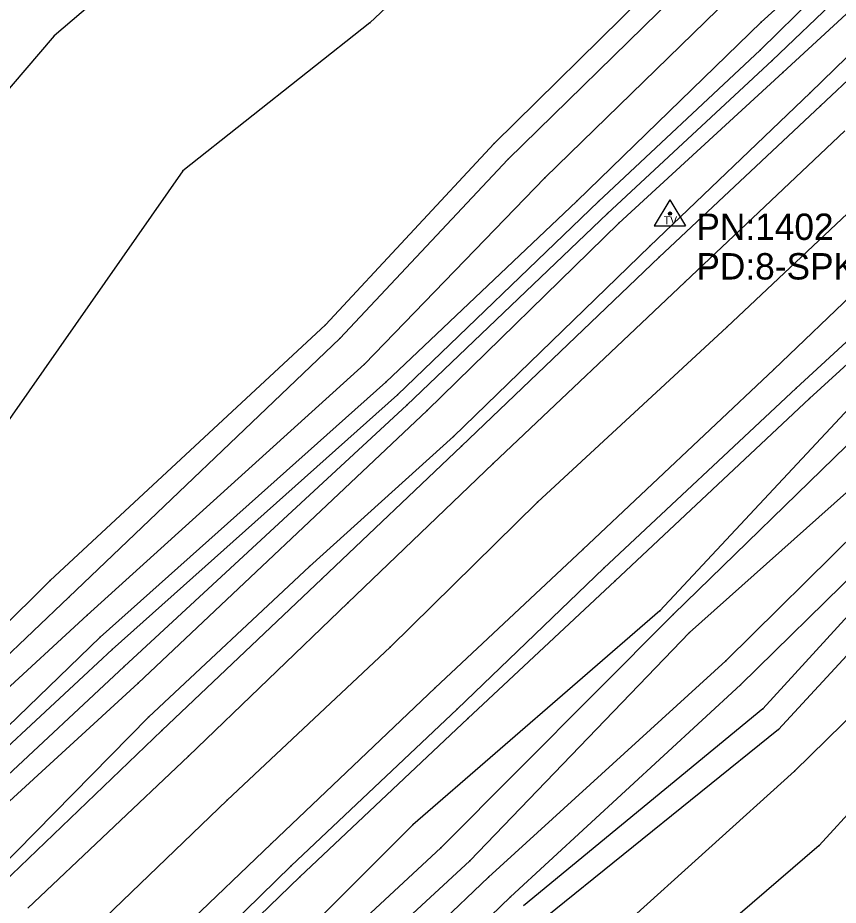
# Model space of a CAD drawing. Extents: x 1419505 to 1434054, y 1956910 to 1968644.
# Drawn here: x 1433096.2 to 1433251.8, y 1967652.5 to 1967820.7 of the extents above; entities that cross this region are included whole.
import ezdxf

# ---------------------------------------------------------------- set-up
doc = ezdxf.new("R2010")
doc.units = 0
for name, color, linetype in [('S_BREAKLINE', 7, 'Continuous'), ('S_DITCHLINE', 7, 'Continuous'), ('S_EDGE_PAVEMENT', 7, 'Continuous'), ('S_GRD_PT_SYM', 7, 'Continuous'), ('S_PAVEMENT_CROWN', 7, 'Continuous'), ('S_RDW_PT_SYM', 7, 'Continuous'), ('S_SECONDARY_CTL', 7, 'Continuous'), ('S_SECONDARY_CTL_ANNOT', 7, 'Continuous'), ('S_SHOULDER', 7, 'Continuous')]:
    doc.layers.add(name, color=color, linetype=linetype)

msp = doc.modelspace()

# ---------------------------------------------------------------- linework, layer by layer
at = {"layer": 'S_BREAKLINE'}
for p, q in [((1433200.3416, 1967855.1111), (1433162.9732, 1967819.7808)), ((1433137.4226, 1967846.5776), (1433103.1444, 1967817.3197)), ((1433262.1536, 1967842.7623), (1433237.159, 1967819.8888)), ((1433269.0291, 1967835.9779), (1433241.2773, 1967810.3682)), ((1433223.8082, 1967833.5837), (1433186.5128, 1967796.8904)), ((1433272.5963, 1967831.9996), (1433246.4166, 1967806.522)), ((1433226.3333, 1967830.2745), (1433189.1059, 1967793.8502)), ((1433231.9147, 1967825.2392), (1433196.1504, 1967790.3909)), ((1433162.9732, 1967819.7808), (1433127.5269, 1967791.741)), ((1433237.159, 1967819.8888), (1433202.2118, 1967785.9937)), ((1433103.1444, 1967817.3197), (1433059.0415, 1967765.8183)), ((1433241.2773, 1967810.3682), (1433210.1503, 1967781.8124)), ((1433246.4166, 1967806.522), (1433216.0457, 1967777.4681)), ((1433186.5128, 1967796.8904), (1433154.5867, 1967762.5551)), ((1433189.1059, 1967793.8502), (1433157.2539, 1967759.949)), ((1433127.5269, 1967791.741), (1433086.2233, 1967732.6842)), ((1433196.1504, 1967790.3909), (1433161.9812, 1967755.1017)), ((1433202.2118, 1967785.9937), (1433166.0074, 1967751.6604)), ((1433210.1503, 1967781.8124), (1433173.8319, 1967746.3011)), ((1433216.0457, 1967777.4681), (1433178.8233, 1967741.3788)), ((1433274.8755, 1967774.6899), (1433246.3226, 1967748.5832)), ((1433154.5867, 1967762.5551), (1433102.3553, 1967714.072)), ((1433157.2539, 1967759.949), (1433105.9265, 1967710.9008)), ((1433161.9812, 1967755.1017), (1433109.3838, 1967707.4846)), ((1433259.9425, 1967753.2785), (1433217.9358, 1967708.3376)), ((1433166.0074, 1967751.6604), (1433111.8519, 1967703.3703)), ((1433246.3226, 1967748.5832), (1433209.4752, 1967714.017)), ((1433173.8319, 1967746.3011), (1433119.0634, 1967694.6047)), ((1433178.8233, 1967741.3788), (1433151.5105, 1967716.7442)), ((1433278.0617, 1967738.3436), (1433233.2648, 1967694.2797)), ((1433258.7844, 1967735.6474), (1433223.5941, 1967704.2304)), ((1433279.9988, 1967736.3244), (1433237.466, 1967689.7414)), ((1433283.82, 1967732.8562), (1433240.4382, 1967685.8092)), ((1433292.2436, 1967725.9638), (1433243.4744, 1967677.9167)), ((1433298.622, 1967718.9703), (1433248.1367, 1967663.8488)), ((1433151.5105, 1967716.7442), (1433120.9895, 1967688.1643)), ((1433102.3553, 1967714.072), (1433056.9704, 1967669.1911)), ((1433209.4752, 1967714.017), (1433181.5624, 1967687.9193)), ((1433105.9265, 1967710.9008), (1433059.7186, 1967667.05)), ((1433109.3838, 1967707.4846), (1433062.4307, 1967664.4288)), ((1433217.9358, 1967708.3376), (1433171.1058, 1967667.798)), ((1433223.5941, 1967704.2304), (1433181.9155, 1967660.9316)), ((1433111.8519, 1967703.3703), (1433066.701, 1967659.7375)), ((1433119.0634, 1967694.6047), (1433073.1664, 1967652.603)), ((1433233.2648, 1967694.2797), (1433189.666, 1967654.1251)), ((1433237.466, 1967689.7414), (1433192.1081, 1967652.404)), ((1433120.9895, 1967688.1643), (1433091.8706, 1967658.5684)), ((1433181.5624, 1967687.9193), (1433149.7154, 1967657.8894)), ((1433240.4382, 1967685.8092), (1433196.2784, 1967650.1969)), ((1433243.4744, 1967677.9167), (1433204.2549, 1967642.5554)), ((1433171.1058, 1967667.798), (1433127.2029, 1967623.8692)), ((1433248.1367, 1967663.8488), (1433210.0143, 1967631.1257)), ((1433181.9155, 1967660.9316), (1433133.4173, 1967616.2637)), ((1433149.7154, 1967657.8894), (1433120.4495, 1967629.7296)), ((1433189.666, 1967654.1251), (1433139.9847, 1967606.8811))]:
    msp.add_line(p, q, dxfattribs=at)
at = {"layer": 'S_DITCHLINE'}
for p, q in [((1433264.0878, 1967841.2452), (1433236.969, 1967814.5745)), ((1433266.7869, 1967839.1381), (1433239.2612, 1967812.6364)), ((1433236.969, 1967814.5745), (1433206.296, 1967785.9056)), ((1433239.2612, 1967812.6364), (1433208.0141, 1967783.6395)), ((1433206.296, 1967785.9056), (1433168.2106, 1967749.2443)), ((1433208.0141, 1967783.6395), (1433169.9747, 1967747.3142)), ((1433168.2106, 1967749.2443), (1433114.1221, 1967700.9752)), ((1433263.7477, 1967749.7703), (1433220.4669, 1967707.6136)), ((1433169.9747, 1967747.3142), (1433116.4152, 1967697.798)), ((1433273.5714, 1967741.4828), (1433230.4496, 1967698.843)), ((1433220.4669, 1967707.6136), (1433176.4281, 1967663.4087)), ((1433114.1221, 1967700.9752), (1433068.1771, 1967658.3064)), ((1433230.4496, 1967698.843), (1433185.4717, 1967657.8294)), ((1433116.4152, 1967697.798), (1433070.6643, 1967655.2502)), ((1433176.4281, 1967663.4087), (1433130.0451, 1967620.441)), ((1433185.4717, 1967657.8294), (1433137.2976, 1967612.2244))]:
    msp.add_line(p, q, dxfattribs=at)
at = {"layer": 'S_EDGE_PAVEMENT'}
for p, q in [((1433253.037, 1967799.2915), (1433222.7151, 1967770.6487)), ((1433269.0331, 1967782.2664), (1433239.5372, 1967754.0986)), ((1433222.7151, 1967770.6487), (1433186.3597, 1967736.2554)), ((1433239.5372, 1967754.0986), (1433203.3418, 1967719.9294)), ((1433186.3597, 1967736.2554), (1433158.811, 1967709.8467)), ((1433203.3418, 1967719.9294), (1433175.33, 1967693.7427)), ((1433158.811, 1967709.8467), (1433128.596, 1967680.8119)), ((1433175.33, 1967693.7427), (1433144.246, 1967664.1948)), ((1433128.596, 1967680.8119), (1433098.127, 1967651.974)), ((1433144.246, 1967664.1948), (1433114.3061, 1967635.5449))]:
    msp.add_line(p, q, dxfattribs=at)
at = {"layer": 'S_GRD_PT_SYM'}
for points in [[(1433162.9732, 1967819.7808), (1433162.9732, 1967819.8308), (1433162.9732, 1967819.7808), (1433162.9232, 1967819.7808), (1433162.9732, 1967819.7808), (1433162.9732, 1967819.7308), (1433162.9732, 1967819.7808), (1433163.0232, 1967819.7808)], [(1433237.159, 1967819.8888), (1433237.159, 1967819.9388), (1433237.159, 1967819.8888), (1433237.109, 1967819.8888), (1433237.159, 1967819.8888), (1433237.159, 1967819.8388), (1433237.159, 1967819.8888), (1433237.209, 1967819.8888)], [(1433103.1444, 1967817.3197), (1433103.1444, 1967817.3697), (1433103.1444, 1967817.3197), (1433103.0944, 1967817.3197), (1433103.1444, 1967817.3197), (1433103.1444, 1967817.2697), (1433103.1444, 1967817.3197), (1433103.1944, 1967817.3197)], [(1433236.969, 1967814.5745), (1433236.969, 1967814.6245), (1433236.969, 1967814.5745), (1433236.919, 1967814.5745), (1433236.969, 1967814.5745), (1433236.969, 1967814.5245), (1433236.969, 1967814.5745), (1433237.019, 1967814.5745)], [(1433239.2612, 1967812.6364), (1433239.2612, 1967812.6864), (1433239.2612, 1967812.6364), (1433239.2112, 1967812.6364), (1433239.2612, 1967812.6364), (1433239.2612, 1967812.5864), (1433239.2612, 1967812.6364), (1433239.3112, 1967812.6364)], [(1433241.2773, 1967810.3682), (1433241.2773, 1967810.4182), (1433241.2773, 1967810.3682), (1433241.2273, 1967810.3682), (1433241.2773, 1967810.3682), (1433241.2773, 1967810.3182), (1433241.2773, 1967810.3682), (1433241.3273, 1967810.3682)], [(1433246.4166, 1967806.522), (1433246.4166, 1967806.572), (1433246.4166, 1967806.522), (1433246.3666, 1967806.522), (1433246.4166, 1967806.522), (1433246.4166, 1967806.472), (1433246.4166, 1967806.522), (1433246.4666, 1967806.522)], [(1433186.5128, 1967796.8904), (1433186.5128, 1967796.9404), (1433186.5128, 1967796.8904), (1433186.4628, 1967796.8904), (1433186.5128, 1967796.8904), (1433186.5128, 1967796.8404), (1433186.5128, 1967796.8904), (1433186.5628, 1967796.8904)], [(1433189.1059, 1967793.8502), (1433189.1059, 1967793.9002), (1433189.1059, 1967793.8502), (1433189.0559, 1967793.8502), (1433189.1059, 1967793.8502), (1433189.1059, 1967793.8002), (1433189.1059, 1967793.8502), (1433189.1559, 1967793.8502)], [(1433127.5269, 1967791.741), (1433127.5269, 1967791.791), (1433127.5269, 1967791.741), (1433127.4769, 1967791.741), (1433127.5269, 1967791.741), (1433127.5269, 1967791.691), (1433127.5269, 1967791.741), (1433127.5769, 1967791.741)], [(1433196.1504, 1967790.3909), (1433196.1504, 1967790.4409), (1433196.1504, 1967790.3909), (1433196.1004, 1967790.3909), (1433196.1504, 1967790.3909), (1433196.1504, 1967790.3409), (1433196.1504, 1967790.3909), (1433196.2004, 1967790.3909)], [(1433202.2118, 1967785.9937), (1433202.2118, 1967786.0437), (1433202.2118, 1967785.9937), (1433202.1618, 1967785.9937), (1433202.2118, 1967785.9937), (1433202.2118, 1967785.9437), (1433202.2118, 1967785.9937), (1433202.2618, 1967785.9937)], [(1433206.296, 1967785.9056), (1433206.296, 1967785.9556), (1433206.296, 1967785.9056), (1433206.246, 1967785.9056), (1433206.296, 1967785.9056), (1433206.296, 1967785.8556), (1433206.296, 1967785.9056), (1433206.346, 1967785.9056)], [(1433208.0141, 1967783.6395), (1433208.0141, 1967783.6895), (1433208.0141, 1967783.6395), (1433207.9641, 1967783.6395), (1433208.0141, 1967783.6395), (1433208.0141, 1967783.5895), (1433208.0141, 1967783.6395), (1433208.0641, 1967783.6395)], [(1433210.1503, 1967781.8124), (1433210.1503, 1967781.8624), (1433210.1503, 1967781.8124), (1433210.1003, 1967781.8124), (1433210.1503, 1967781.8124), (1433210.1503, 1967781.7624), (1433210.1503, 1967781.8124), (1433210.2003, 1967781.8124)], [(1433216.0457, 1967777.4681), (1433216.0457, 1967777.5181), (1433216.0457, 1967777.4681), (1433215.9957, 1967777.4681), (1433216.0457, 1967777.4681), (1433216.0457, 1967777.4181), (1433216.0457, 1967777.4681), (1433216.0957, 1967777.4681)], [(1433154.5867, 1967762.5551), (1433154.5867, 1967762.6051), (1433154.5867, 1967762.5551), (1433154.5367, 1967762.5551), (1433154.5867, 1967762.5551), (1433154.5867, 1967762.5051), (1433154.5867, 1967762.5551), (1433154.6367, 1967762.5551)], [(1433157.2539, 1967759.949), (1433157.2539, 1967759.999), (1433157.2539, 1967759.949), (1433157.2039, 1967759.949), (1433157.2539, 1967759.949), (1433157.2539, 1967759.899), (1433157.2539, 1967759.949), (1433157.3039, 1967759.949)], [(1433161.9812, 1967755.1017), (1433161.9812, 1967755.1517), (1433161.9812, 1967755.1017), (1433161.9312, 1967755.1017), (1433161.9812, 1967755.1017), (1433161.9812, 1967755.0517), (1433161.9812, 1967755.1017), (1433162.0312, 1967755.1017)], [(1433166.0074, 1967751.6604), (1433166.0074, 1967751.7104), (1433166.0074, 1967751.6604), (1433165.9574, 1967751.6604), (1433166.0074, 1967751.6604), (1433166.0074, 1967751.6104), (1433166.0074, 1967751.6604), (1433166.0574, 1967751.6604)], [(1433168.2106, 1967749.2443), (1433168.2106, 1967749.2943), (1433168.2106, 1967749.2443), (1433168.1606, 1967749.2443), (1433168.2106, 1967749.2443), (1433168.2106, 1967749.1943), (1433168.2106, 1967749.2443), (1433168.2606, 1967749.2443)], [(1433169.9747, 1967747.3142), (1433169.9747, 1967747.3642), (1433169.9747, 1967747.3142), (1433169.9247, 1967747.3142), (1433169.9747, 1967747.3142), (1433169.9747, 1967747.2642), (1433169.9747, 1967747.3142), (1433170.0247, 1967747.3142)], [(1433246.3226, 1967748.5832), (1433246.3226, 1967748.6332), (1433246.3226, 1967748.5832), (1433246.2726, 1967748.5832), (1433246.3226, 1967748.5832), (1433246.3226, 1967748.5332), (1433246.3226, 1967748.5832), (1433246.3726, 1967748.5832)], [(1433173.8319, 1967746.3011), (1433173.8319, 1967746.3511), (1433173.8319, 1967746.3011), (1433173.7819, 1967746.3011), (1433173.8319, 1967746.3011), (1433173.8319, 1967746.2511), (1433173.8319, 1967746.3011), (1433173.8819, 1967746.3011)], [(1433178.8233, 1967741.3788), (1433178.8233, 1967741.4288), (1433178.8233, 1967741.3788), (1433178.7733, 1967741.3788), (1433178.8233, 1967741.3788), (1433178.8233, 1967741.3288), (1433178.8233, 1967741.3788), (1433178.8733, 1967741.3788)], [(1433151.5105, 1967716.7442), (1433151.5105, 1967716.7942), (1433151.5105, 1967716.7442), (1433151.4605, 1967716.7442), (1433151.5105, 1967716.7442), (1433151.5105, 1967716.6942), (1433151.5105, 1967716.7442), (1433151.5605, 1967716.7442)], [(1433102.3553, 1967714.072), (1433102.3553, 1967714.122), (1433102.3553, 1967714.072), (1433102.3053, 1967714.072), (1433102.3553, 1967714.072), (1433102.3553, 1967714.022), (1433102.3553, 1967714.072), (1433102.4053, 1967714.072)], [(1433209.4752, 1967714.017), (1433209.4752, 1967714.067), (1433209.4752, 1967714.017), (1433209.4252, 1967714.017), (1433209.4752, 1967714.017), (1433209.4752, 1967713.967), (1433209.4752, 1967714.017), (1433209.5252, 1967714.017)], [(1433105.9265, 1967710.9008), (1433105.9265, 1967710.9508), (1433105.9265, 1967710.9008), (1433105.8765, 1967710.9008), (1433105.9265, 1967710.9008), (1433105.9265, 1967710.8508), (1433105.9265, 1967710.9008), (1433105.9765, 1967710.9008)], [(1433109.3838, 1967707.4846), (1433109.3838, 1967707.5346), (1433109.3838, 1967707.4846), (1433109.3338, 1967707.4846), (1433109.3838, 1967707.4846), (1433109.3838, 1967707.4346), (1433109.3838, 1967707.4846), (1433109.4338, 1967707.4846)], [(1433217.9358, 1967708.3376), (1433217.9358, 1967708.3876), (1433217.9358, 1967708.3376), (1433217.8858, 1967708.3376), (1433217.9358, 1967708.3376), (1433217.9358, 1967708.2876), (1433217.9358, 1967708.3376), (1433217.9858, 1967708.3376)], [(1433220.4669, 1967707.6136), (1433220.4669, 1967707.6636), (1433220.4669, 1967707.6136), (1433220.4169, 1967707.6136), (1433220.4669, 1967707.6136), (1433220.4669, 1967707.5636), (1433220.4669, 1967707.6136), (1433220.5169, 1967707.6136)], [(1433223.5941, 1967704.2304), (1433223.5941, 1967704.2804), (1433223.5941, 1967704.2304), (1433223.5441, 1967704.2304), (1433223.5941, 1967704.2304), (1433223.5941, 1967704.1804), (1433223.5941, 1967704.2304), (1433223.6441, 1967704.2304)], [(1433111.8519, 1967703.3703), (1433111.8519, 1967703.4203), (1433111.8519, 1967703.3703), (1433111.8019, 1967703.3703), (1433111.8519, 1967703.3703), (1433111.8519, 1967703.3203), (1433111.8519, 1967703.3703), (1433111.9019, 1967703.3703)], [(1433114.1221, 1967700.9752), (1433114.1221, 1967701.0252), (1433114.1221, 1967700.9752), (1433114.0721, 1967700.9752), (1433114.1221, 1967700.9752), (1433114.1221, 1967700.9252), (1433114.1221, 1967700.9752), (1433114.1721, 1967700.9752)], [(1433230.4496, 1967698.843), (1433230.4496, 1967698.893), (1433230.4496, 1967698.843), (1433230.3996, 1967698.843), (1433230.4496, 1967698.843), (1433230.4496, 1967698.793), (1433230.4496, 1967698.843), (1433230.4996, 1967698.843)], [(1433116.4152, 1967697.798), (1433116.4152, 1967697.848), (1433116.4152, 1967697.798), (1433116.3652, 1967697.798), (1433116.4152, 1967697.798), (1433116.4152, 1967697.748), (1433116.4152, 1967697.798), (1433116.4652, 1967697.798)], [(1433119.0634, 1967694.6047), (1433119.0634, 1967694.6547), (1433119.0634, 1967694.6047), (1433119.0134, 1967694.6047), (1433119.0634, 1967694.6047), (1433119.0634, 1967694.5547), (1433119.0634, 1967694.6047), (1433119.1134, 1967694.6047)], [(1433233.2648, 1967694.2797), (1433233.2648, 1967694.3297), (1433233.2648, 1967694.2797), (1433233.2148, 1967694.2797), (1433233.2648, 1967694.2797), (1433233.2648, 1967694.2297), (1433233.2648, 1967694.2797), (1433233.3148, 1967694.2797)], [(1433237.466, 1967689.7414), (1433237.466, 1967689.7914), (1433237.466, 1967689.7414), (1433237.416, 1967689.7414), (1433237.466, 1967689.7414), (1433237.466, 1967689.6914), (1433237.466, 1967689.7414), (1433237.516, 1967689.7414)], [(1433120.9895, 1967688.1643), (1433120.9895, 1967688.2143), (1433120.9895, 1967688.1643), (1433120.9395, 1967688.1643), (1433120.9895, 1967688.1643), (1433120.9895, 1967688.1143), (1433120.9895, 1967688.1643), (1433121.0395, 1967688.1643)], [(1433181.5624, 1967687.9193), (1433181.5624, 1967687.9693), (1433181.5624, 1967687.9193), (1433181.5124, 1967687.9193), (1433181.5624, 1967687.9193), (1433181.5624, 1967687.8693), (1433181.5624, 1967687.9193), (1433181.6124, 1967687.9193)], [(1433240.4382, 1967685.8092), (1433240.4382, 1967685.8592), (1433240.4382, 1967685.8092), (1433240.3882, 1967685.8092), (1433240.4382, 1967685.8092), (1433240.4382, 1967685.7592), (1433240.4382, 1967685.8092), (1433240.4882, 1967685.8092)], [(1433243.4744, 1967677.9167), (1433243.4744, 1967677.9667), (1433243.4744, 1967677.9167), (1433243.4244, 1967677.9167), (1433243.4744, 1967677.9167), (1433243.4744, 1967677.8667), (1433243.4744, 1967677.9167), (1433243.5244, 1967677.9167)], [(1433171.1058, 1967667.798), (1433171.1058, 1967667.848), (1433171.1058, 1967667.798), (1433171.0558, 1967667.798), (1433171.1058, 1967667.798), (1433171.1058, 1967667.748), (1433171.1058, 1967667.798), (1433171.1558, 1967667.798)], [(1433176.4281, 1967663.4087), (1433176.4281, 1967663.4587), (1433176.4281, 1967663.4087), (1433176.3781, 1967663.4087), (1433176.4281, 1967663.4087), (1433176.4281, 1967663.3587), (1433176.4281, 1967663.4087), (1433176.4781, 1967663.4087)], [(1433248.1367, 1967663.8488), (1433248.1367, 1967663.8988), (1433248.1367, 1967663.8488), (1433248.0867, 1967663.8488), (1433248.1367, 1967663.8488), (1433248.1367, 1967663.7988), (1433248.1367, 1967663.8488), (1433248.1867, 1967663.8488)], [(1433181.9155, 1967660.9316), (1433181.9155, 1967660.9816), (1433181.9155, 1967660.9316), (1433181.8655, 1967660.9316), (1433181.9155, 1967660.9316), (1433181.9155, 1967660.8816), (1433181.9155, 1967660.9316), (1433181.9655, 1967660.9316)], [(1433149.7154, 1967657.8894), (1433149.7154, 1967657.9394), (1433149.7154, 1967657.8894), (1433149.6654, 1967657.8894), (1433149.7154, 1967657.8894), (1433149.7154, 1967657.8394), (1433149.7154, 1967657.8894), (1433149.7654, 1967657.8894)], [(1433185.4717, 1967657.8294), (1433185.4717, 1967657.8794), (1433185.4717, 1967657.8294), (1433185.4217, 1967657.8294), (1433185.4717, 1967657.8294), (1433185.4717, 1967657.7794), (1433185.4717, 1967657.8294), (1433185.5217, 1967657.8294)], [(1433189.666, 1967654.1251), (1433189.666, 1967654.1751), (1433189.666, 1967654.1251), (1433189.616, 1967654.1251), (1433189.666, 1967654.1251), (1433189.666, 1967654.0751), (1433189.666, 1967654.1251), (1433189.716, 1967654.1251)]]:
    msp.add_lwpolyline(points, dxfattribs=at)
at = {"layer": 'S_PAVEMENT_CROWN'}
for p, q in [((1433261.3436, 1967791.044), (1433230.6746, 1967762.1161)), ((1433230.6746, 1967762.1161), (1433194.7553, 1967728.926)), ((1433194.7553, 1967728.926), (1433166.8165, 1967701.4392)), ((1433166.8165, 1967701.4392), (1433135.9385, 1967672.4723)), ((1433135.9385, 1967672.4723), (1433106.2166, 1967643.9145))]:
    msp.add_line(p, q, dxfattribs=at)
at = {"layer": 'S_RDW_PT_SYM'}
for points in [[(1433248.3907, 1967804.0478), (1433248.3907, 1967804.0978), (1433248.3907, 1967804.0478), (1433248.3407, 1967804.0478), (1433248.3907, 1967804.0478), (1433248.3907, 1967803.9978), (1433248.3907, 1967804.0478), (1433248.4407, 1967804.0478)], [(1433217.8208, 1967775.388), (1433217.8208, 1967775.438), (1433217.8208, 1967775.388), (1433217.7708, 1967775.388), (1433217.8208, 1967775.388), (1433217.8208, 1967775.338), (1433217.8208, 1967775.388), (1433217.8708, 1967775.388)], [(1433222.7151, 1967770.6487), (1433222.7151, 1967770.6987), (1433222.7151, 1967770.6487), (1433222.6651, 1967770.6487), (1433222.7151, 1967770.6487), (1433222.7151, 1967770.5987), (1433222.7151, 1967770.6487), (1433222.7651, 1967770.6487)], [(1433230.6746, 1967762.1161), (1433230.6746, 1967762.1661), (1433230.6746, 1967762.1161), (1433230.6246, 1967762.1161), (1433230.6746, 1967762.1161), (1433230.6746, 1967762.0661), (1433230.6746, 1967762.1161), (1433230.7246, 1967762.1161)], [(1433239.5372, 1967754.0986), (1433239.5372, 1967754.1486), (1433239.5372, 1967754.0986), (1433239.4872, 1967754.0986), (1433239.5372, 1967754.0986), (1433239.5372, 1967754.0486), (1433239.5372, 1967754.0986), (1433239.5872, 1967754.0986)], [(1433243.7935, 1967750.5064), (1433243.7935, 1967750.5564), (1433243.7935, 1967750.5064), (1433243.7435, 1967750.5064), (1433243.7935, 1967750.5064), (1433243.7935, 1967750.4564), (1433243.7935, 1967750.5064), (1433243.8435, 1967750.5064)], [(1433180.3514, 1967739.5507), (1433180.3514, 1967739.6007), (1433180.3514, 1967739.5507), (1433180.3014, 1967739.5507), (1433180.3514, 1967739.5507), (1433180.3514, 1967739.5007), (1433180.3514, 1967739.5507), (1433180.4014, 1967739.5507)], [(1433186.3597, 1967736.2554), (1433186.3597, 1967736.3054), (1433186.3597, 1967736.2554), (1433186.3097, 1967736.2554), (1433186.3597, 1967736.2554), (1433186.3597, 1967736.2054), (1433186.3597, 1967736.2554), (1433186.4097, 1967736.2554)], [(1433194.7553, 1967728.926), (1433194.7553, 1967728.976), (1433194.7553, 1967728.926), (1433194.7053, 1967728.926), (1433194.7553, 1967728.926), (1433194.7553, 1967728.876), (1433194.7553, 1967728.926), (1433194.8053, 1967728.926)], [(1433203.3418, 1967719.9294), (1433203.3418, 1967719.9794), (1433203.3418, 1967719.9294), (1433203.2918, 1967719.9294), (1433203.3418, 1967719.9294), (1433203.3418, 1967719.8794), (1433203.3418, 1967719.9294), (1433203.3918, 1967719.9294)], [(1433207.3071, 1967716.4322), (1433207.3071, 1967716.4822), (1433207.3071, 1967716.4322), (1433207.2571, 1967716.4322), (1433207.3071, 1967716.4322), (1433207.3071, 1967716.3822), (1433207.3071, 1967716.4322), (1433207.3571, 1967716.4322)], [(1433153.8476, 1967714.374), (1433153.8476, 1967714.424), (1433153.8476, 1967714.374), (1433153.7976, 1967714.374), (1433153.8476, 1967714.374), (1433153.8476, 1967714.324), (1433153.8476, 1967714.374), (1433153.8976, 1967714.374)], [(1433158.811, 1967709.8467), (1433158.811, 1967709.8967), (1433158.811, 1967709.8467), (1433158.761, 1967709.8467), (1433158.811, 1967709.8467), (1433158.811, 1967709.7967), (1433158.811, 1967709.8467), (1433158.861, 1967709.8467)], [(1433166.8165, 1967701.4392), (1433166.8165, 1967701.4892), (1433166.8165, 1967701.4392), (1433166.7665, 1967701.4392), (1433166.8165, 1967701.4392), (1433166.8165, 1967701.3892), (1433166.8165, 1967701.4392), (1433166.8665, 1967701.4392)], [(1433175.33, 1967693.7427), (1433175.33, 1967693.7927), (1433175.33, 1967693.7427), (1433175.28, 1967693.7427), (1433175.33, 1967693.7427), (1433175.33, 1967693.6927), (1433175.33, 1967693.7427), (1433175.38, 1967693.7427)], [(1433179.5083, 1967689.7154), (1433179.5083, 1967689.7654), (1433179.5083, 1967689.7154), (1433179.4583, 1967689.7154), (1433179.5083, 1967689.7154), (1433179.5083, 1967689.6654), (1433179.5083, 1967689.7154), (1433179.5583, 1967689.7154)], [(1433123.5267, 1967685.6652), (1433123.5267, 1967685.7152), (1433123.5267, 1967685.6652), (1433123.4767, 1967685.6652), (1433123.5267, 1967685.6652), (1433123.5267, 1967685.6152), (1433123.5267, 1967685.6652), (1433123.5767, 1967685.6652)], [(1433128.596, 1967680.8119), (1433128.596, 1967680.8619), (1433128.596, 1967680.8119), (1433128.546, 1967680.8119), (1433128.596, 1967680.8119), (1433128.596, 1967680.7619), (1433128.596, 1967680.8119), (1433128.646, 1967680.8119)], [(1433135.9385, 1967672.4723), (1433135.9385, 1967672.5223), (1433135.9385, 1967672.4723), (1433135.8885, 1967672.4723), (1433135.9385, 1967672.4723), (1433135.9385, 1967672.4223), (1433135.9385, 1967672.4723), (1433135.9885, 1967672.4723)], [(1433144.246, 1967664.1948), (1433144.246, 1967664.2448), (1433144.246, 1967664.1948), (1433144.196, 1967664.1948), (1433144.246, 1967664.1948), (1433144.246, 1967664.1448), (1433144.246, 1967664.1948), (1433144.296, 1967664.1948)], [(1433148.0513, 1967660.0105), (1433148.0513, 1967660.0605), (1433148.0513, 1967660.0105), (1433148.0013, 1967660.0105), (1433148.0513, 1967660.0105), (1433148.0513, 1967659.9605), (1433148.0513, 1967660.0105), (1433148.1013, 1967660.0105)]]:
    msp.add_lwpolyline(points, dxfattribs=at)
at = {"layer": 'S_SECONDARY_CTL'}
for p, q in [((1433219.8719, 1967786.2356), (1433216.8619, 1967781.2817)), ((1433219.8719, 1967786.2356), (1433222.8192, 1967781.2817)), ((1433216.8619, 1967781.2817), (1433222.8192, 1967781.2817))]:
    msp.add_line(p, q, dxfattribs=at)
for radius in [0.3111, 0.1827, 0.1033]:
    msp.add_circle((1433219.8719, 1967783.6255), radius, dxfattribs=at)
at = {"layer": 'S_SHOULDER'}
for p, q in [((1433275.0165, 1967829.0924), (1433248.3907, 1967804.0478)), ((1433248.3907, 1967804.0478), (1433217.8208, 1967775.388)), ((1433272.9093, 1967777.4681), (1433243.7935, 1967750.5064)), ((1433217.8208, 1967775.388), (1433180.3514, 1967739.5507)), ((1433243.7935, 1967750.5064), (1433207.3071, 1967716.4322)), ((1433180.3514, 1967739.5507), (1433153.8476, 1967714.374)), ((1433207.3071, 1967716.4322), (1433179.5083, 1967689.7154)), ((1433153.8476, 1967714.374), (1433123.5267, 1967685.6652)), ((1433179.5083, 1967689.7154), (1433148.0513, 1967660.0105)), ((1433123.5267, 1967685.6652), (1433093.4987, 1967656.8273)), ((1433148.0513, 1967660.0105), (1433118.5024, 1967631.1967))]:
    msp.add_line(p, q, dxfattribs=at)

# ---------------------------------------------------------------- texts
at = {"layer": 'S_SECONDARY_CTL'}
msp.add_text('TV', height=1.5, rotation=360, dxfattribs=at).set_placement((1433218.6672, 1967781.6142))
at = {"layer": 'S_SECONDARY_CTL_ANNOT'}
for s, p in [('PN:1402', (1433224.8719, 1967778.6255)), ('PD:8-SPK 8 SPK', (1433224.8719, 1967771.1255))]:
    msp.add_text(s, height=5, dxfattribs=at).set_placement(p)

doc.saveas('drawing.dxf')
